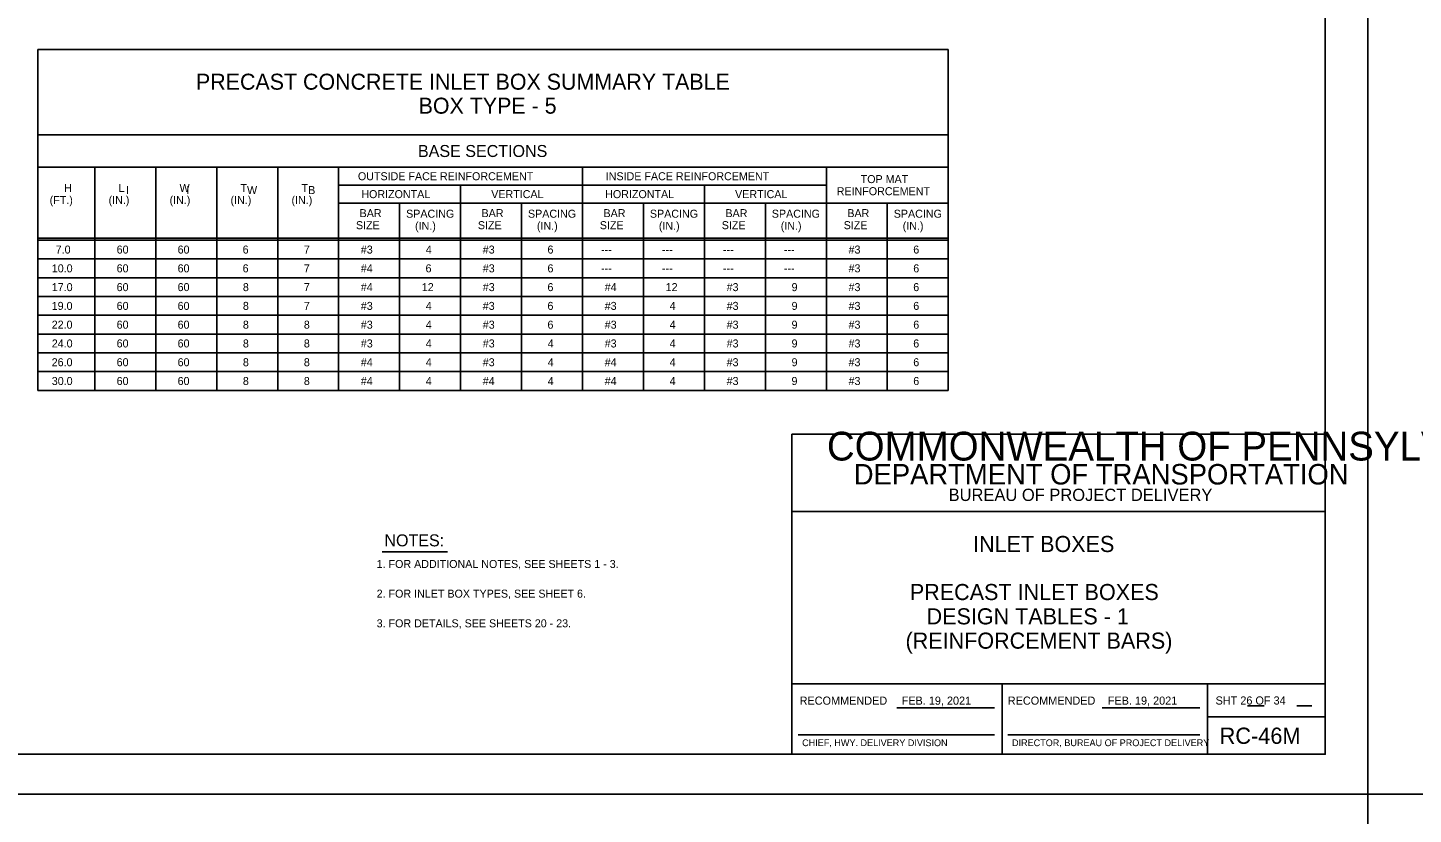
# Model space of a CAD drawing. Extents: x -6420 to 49575, y -4552 to 11624.
# Drawn here: x -5310 to -3605, y -94 to 874 of the extents above; entities that cross this region are included whole.
import ezdxf

# ---------------------------------------------------------------- set-up
doc = ezdxf.new("R2010")
doc.units = 0
doc.layers.add('1', color=7, linetype='Continuous')
doc.layers.add('PLT-BNDY', color=7, linetype='Continuous')

msp = doc.modelspace()

# ---------------------------------------------------------------- linework, layer by layer
at = {"layer": '1'}
for p, q in [((-4177.4, 847.3), (-5297.4, 847.3)), ((-5297.4, 847.3), (-5297.4, 427.9)), ((-4177.4, 847.3), (-4177.4, 427.9)), ((-4177.4, 742.4), (-5297.4, 742.4)), ((-4177.4, 702.4), (-5297.4, 702.4)), ((-5227.4, 427.9), (-5227.4, 702.4)), ((-5152.4, 702.4), (-5152.4, 427.9)), ((-5077.4, 702.4), (-5077.4, 427.9)), ((-5002.4, 702.4), (-5002.4, 427.9)), ((-4927.4, 702.4), (-4927.4, 427.9)), ((-4627.4, 702.4), (-4627.4, 427.9)), ((-4327.4, 702.4), (-4327.4, 427.9)), ((-4927.4, 680.4), (-4627.4, 680.4)), ((-4777.4, 680.4), (-4777.4, 427.9)), ((-4627.4, 680.4), (-4327.4, 680.4)), ((-4477.4, 680.4), (-4477.4, 427.9)), ((-4927.4, 658.4), (-4627.4, 658.4)), ((-4852.4, 658.4), (-4852.4, 427.9)), ((-4702.4, 658.4), (-4702.4, 427.9)), ((-4627.4, 658.4), (-4177.4, 658.4)), ((-4552.4, 658.4), (-4552.4, 427.9)), ((-4402.4, 658.4), (-4402.4, 427.9)), ((-4252.4, 658.4), (-4252.4, 427.9)), ((-5297.4, 615.1), (-4177.4, 615.1)), ((-5297.4, 612.7), (-4177.4, 612.7)), ((-5297.4, 589.6), (-4177.4, 589.6)), ((-5297.4, 566.5), (-4177.4, 566.5)), ((-5297.4, 543.4), (-4177.4, 543.4)), ((-5297.4, 520.3), (-4177.4, 520.3)), ((-5297.4, 497.2), (-4177.4, 497.2)), ((-5297.4, 474.1), (-4177.4, 474.1)), ((-5297.4, 451), (-4177.4, 451)), ((-5297.4, 427.9), (-4177.4, 427.9)), ((-4873.7, 229.2), (-4793.3, 229.2)), ((-4240.9, 37.2), (-4120.5, 37.2)), ((-3988.2, 37.2), (-3867.8, 37.2)), ((-3809.2, 39.9), (-3789, 39.9)), ((-3748.8, 39.9), (-3730, 39.9)), ((-4362, 4.2), (-4120.5, 4.2)), ((-4104.3, 4.2), (-3867.8, 4.2))]:
    msp.add_line(p, q, dxfattribs=at)
msp.add_lwpolyline([(-3713.7, -19.8), (-3713.7, 1830.6), (-6292.4, 1830.6), (-6292.4, -19.8), (-3713.7, -19.8), (-3713.7, 66.7), (-4369.8, 66.7), (-4369.8, 278.9), (-3713.7, 278.9), (-3713.7, 373.9), (-4369.8, 373.9), (-4369.8, -19.8), (-4111.3, -19.8), (-4111.3, 66.7), (-4111.3, -19.8), (-3858.7, -19.8), (-3858.7, 66.7), (-3858.7, 26.3), (-3713.7, 26.3)], dxfattribs=at)
at = {"layer": 'PLT-BNDY'}
for points in [[(-6420.4, 1879.8), (-3661.2, 1879.8), (-3661.2, -69), (-6420.4, -69)], [(-3661.2, 1879.8), (-902, 1879.8), (-902, -69), (-3661.2, -69)], [(-6420.4, -69), (-3661.2, -69), (-3661.2, -2017.8), (-6420.4, -2017.8)], [(-3661.2, -69), (-902, -69), (-902, -2017.8), (-3661.2, -2017.8)]]:
    msp.add_lwpolyline(points, close=True, dxfattribs=at)

# ---------------------------------------------------------------- texts
at = {"layer": '1'}
for s, height, p in [('PRECAST CONCRETE INLET BOX SUMMARY TABLE', 19.685, (-5102.9, 797.8)), ('BOX TYPE - 5', 19.685, (-4829, 768.3)), ('BASE SECTIONS', 14.764, (-4829.8, 715)), ('H', 9.84, (-5265.2, 672)), ('L ', 9.84, (-5198.1, 672)), ('W ', 9.84, (-5123.1, 672)), ('T ', 9.84, (-5048.1, 672)), ('T ', 9.84, (-4973.1, 672)), ('OUTSIDE FACE REINFORCEMENT', 9.843, (-4903.7, 686.4)), ('INSIDE FACE REINFORCEMENT', 9.843, (-4598.8, 686.4)), ('TOP MAT', 9.84, (-4285.2, 682.9)), ('(FT.)', 9.84, (-5282.9, 657.2)), ('(IN.)', 9.84, (-5210.4, 657.2)), ('I', 9.84, (-5189.1, 669.5)), ('(IN.)', 9.84, (-5135.4, 657.2)), ('I', 9.84, (-5114.7, 669.5)), ('(IN.)', 9.84, (-5060.4, 657.2)), ('W', 9.84, (-5040.1, 669.4)), ('(IN.)', 9.84, (-4985.4, 657.2)), ('B', 9.84, (-4964.9, 669.4)), ('HORIZONTAL', 9.84, (-4899.5, 664.4)), ('VERTICAL', 9.84, (-4739.7, 664.4)), ('HORIZONTAL', 9.84, (-4599.5, 664.4)), ('VERTICAL', 9.84, (-4439.7, 664.4)), ('REINFORCEMENT', 9.843, (-4314.7, 668)), ('BAR', 9.84, (-4901.6, 641)), ('SPACING', 9.84, (-4844.4, 640.3)), ('BAR', 9.84, (-4751.6, 641)), ('SPACING', 9.84, (-4694.5, 640.3)), ('BAR', 9.84, (-4601.6, 641)), ('SPACING', 9.84, (-4544.5, 640.3)), ('BAR', 9.84, (-4451.6, 641)), ('SPACING', 9.84, (-4394.5, 640.3)), ('BAR', 9.84, (-4301.6, 641)), ('SPACING', 9.84, (-4244.5, 640.3)), ('SIZE', 9.84, (-4906.1, 626.2)), ('(IN.)', 9.84, (-4833.4, 625.4)), ('SIZE', 9.84, (-4756.1, 626.2)), ('(IN.)', 9.84, (-4683.5, 625.4)), ('SIZE', 9.84, (-4606.1, 626.2)), ('(IN.)', 9.84, (-4533.5, 625.4)), ('SIZE', 9.84, (-4456.1, 626.2)), ('(IN.)', 9.84, (-4383.5, 625.4)), ('SIZE', 9.84, (-4306.1, 626.2)), ('(IN.)', 9.84, (-4233.5, 625.4)), ('7.0', 9.84, (-5275.5, 596.2)), ('60', 9.84, (-5200.5, 596.2)), ('60', 9.84, (-5125.5, 596.2)), ('6', 9.84, (-5045.5, 596.2)), ('7', 9.84, (-4970.2, 596.2)), ('#3', 9.84, (-4900.1, 596.2)), ('4', 9.84, (-4820.2, 596.2)), ('#3', 9.84, (-4750.1, 596.2)), ('6', 9.84, (-4670.5, 596.2)), ('---', 9.84, (-4604.6, 596.2)), ('---', 9.84, (-4529.6, 596.2)), ('---', 9.84, (-4454.6, 596.2)), ('---', 9.84, (-4379.6, 596.2)), ('#3', 9.84, (-4300.1, 596.2)), ('6', 9.84, (-4220.5, 596.2)), ('10.0', 9.84, (-5280.3, 573.1)), ('60', 9.84, (-5200.5, 573.1)), ('60', 9.84, (-5125.5, 573.1)), ('6', 9.84, (-5045.5, 573.1)), ('7', 9.84, (-4970.2, 573.1)), ('#4', 9.84, (-4900.1, 573.1)), ('6', 9.84, (-4820.5, 573.1)), ('#3', 9.84, (-4750.1, 573.1)), ('6', 9.84, (-4670.5, 573.1)), ('#3', 9.84, (-4300.1, 573.1)), ('6', 9.84, (-4220.5, 573.1)), ('---', 9.84, (-4604.6, 573.1)), ('---', 9.84, (-4529.6, 573.1)), ('---', 9.84, (-4454.6, 573.1)), ('---', 9.84, (-4379.6, 573.1)), ('17.0', 9.84, (-5280.3, 550)), ('60', 9.84, (-5200.5, 550)), ('60', 9.84, (-5125.5, 550)), ('8', 9.84, (-5045.2, 550)), ('7', 9.84, (-4970.2, 550)), ('#4', 9.84, (-4900.1, 550)), ('12', 9.84, (-4825.1, 550)), ('#3', 9.84, (-4750.1, 550)), ('6', 9.84, (-4670.5, 550)), ('#4', 9.84, (-4600.1, 550)), ('12', 9.84, (-4525.1, 550)), ('#3', 9.84, (-4450.1, 550)), ('9', 9.84, (-4370.2, 550)), ('#3', 9.84, (-4300.1, 550)), ('6', 9.84, (-4220.5, 550)), ('19.0', 9.84, (-5280.4, 526.9)), ('60', 9.84, (-5200.5, 526.9)), ('60', 9.84, (-5125.5, 526.9)), ('8', 9.84, (-5045.2, 526.9)), ('7', 9.84, (-4970.2, 526.9)), ('#3', 9.84, (-4900.1, 526.9)), ('4', 9.84, (-4820.2, 526.9)), ('#3', 9.84, (-4750.1, 526.9)), ('6', 9.84, (-4670.5, 526.9)), ('#3', 9.84, (-4600.1, 526.9)), ('4', 9.84, (-4520.2, 526.9)), ('#3', 9.84, (-4450.1, 526.9)), ('9', 9.84, (-4370.2, 526.9)), ('#3', 9.84, (-4300.1, 526.9)), ('6', 9.84, (-4220.5, 526.9)), ('22.0', 9.84, (-5280.4, 503.8)), ('60', 9.84, (-5200.5, 503.8)), ('60', 9.84, (-5125.5, 503.8)), ('8', 9.84, (-5045.2, 503.8)), ('8', 9.84, (-4970.2, 503.8)), ('#3', 9.84, (-4900.1, 503.8)), ('4', 9.84, (-4820.2, 503.8)), ('#3', 9.84, (-4750.1, 503.8)), ('6', 9.84, (-4670.5, 503.8)), ('#3', 9.84, (-4600.1, 503.8)), ('4', 9.84, (-4520.2, 503.8)), ('#3', 9.84, (-4450.1, 503.8)), ('9', 9.84, (-4370.2, 503.8)), ('#3', 9.84, (-4300.1, 503.8)), ('6', 9.84, (-4220.5, 503.8)), ('24.0', 9.84, (-5280.3, 480.7)), ('60', 9.84, (-5200.5, 480.7)), ('60', 9.84, (-5125.5, 480.7)), ('8', 9.84, (-5045.2, 480.7)), ('8', 9.84, (-4970.2, 480.7)), ('#3', 9.84, (-4900.1, 480.7)), ('4', 9.84, (-4820.2, 480.7)), ('#3', 9.84, (-4750.1, 480.7)), ('4', 9.84, (-4670.2, 480.7)), ('#3', 9.84, (-4600.1, 480.7)), ('4', 9.84, (-4520.2, 480.7)), ('#3', 9.84, (-4450.1, 480.7)), ('9', 9.84, (-4370.2, 480.7)), ('#3', 9.84, (-4300.1, 480.7)), ('6', 9.84, (-4220.5, 480.7)), ('26.0', 9.84, (-5280.4, 457.6)), ('60', 9.84, (-5200.5, 457.6)), ('60', 9.84, (-5125.5, 457.6)), ('8', 9.84, (-5045.2, 457.6)), ('8', 9.84, (-4970.2, 457.6)), ('#4', 9.84, (-4900.1, 457.6)), ('4', 9.84, (-4820.2, 457.6)), ('#3', 9.84, (-4750.1, 457.6)), ('4', 9.84, (-4670.2, 457.6)), ('#4', 9.84, (-4600.1, 457.6)), ('4', 9.84, (-4520.2, 457.6)), ('#3', 9.84, (-4450.1, 457.6)), ('9', 9.84, (-4370.2, 457.6)), ('#3', 9.84, (-4300.1, 457.6)), ('6', 9.84, (-4220.5, 457.6)), ('30.0', 9.84, (-5280.3, 434.5)), ('60', 9.84, (-5200.5, 434.5)), ('60', 9.84, (-5125.5, 434.5)), ('8', 9.84, (-5045.2, 434.5)), ('8', 9.84, (-4970.2, 434.5)), ('#4', 9.84, (-4900.1, 434.5)), ('4', 9.84, (-4820.2, 434.5)), ('#4', 9.84, (-4750.1, 434.5)), ('4', 9.84, (-4670.2, 434.5)), ('#4', 9.84, (-4600.1, 434.5)), ('4', 9.84, (-4520.2, 434.5)), ('#3', 9.84, (-4450.1, 434.5)), ('9', 9.84, (-4370.3, 434.5)), ('#3', 9.84, (-4300.1, 434.5)), ('6', 9.84, (-4220.5, 434.5)), ('COMMONWEALTH OF PENNSYLVANIA', 35.379, (-4326.7, 341.6)), ('DEPARTMENT OF TRANSPORTATION', 25.211, (-4293.7, 312.1)), ('BUREAU OF PROJECT DELIVERY', 15.164, (-4177, 291.8)), ('NOTES:', 14.76, (-4871.1, 236)), ('INLET BOXES', 19.816, (-4146.9, 229)), (' 1. FOR ADDITIONAL NOTES, SEE SHEETS 1 - 3.', 9.843, (-4884.3, 209.4)), ('PRECAST INLET BOXES', 19.816, (-4224.7, 169.9)), (' 2. FOR INLET BOX TYPES, SEE SHEET 6.', 9.843, (-4884.3, 172.9)), ('DESIGN TABLES - 1', 19.816, (-4204.1, 140)), (' 3. FOR DETAILS, SEE SHEETS 20 - 23.', 9.843, (-4884.3, 136.4)), ('(REINFORCEMENT BARS)', 19.816, (-4230, 110.1)), ('RECOMMENDED', 10, (-4360.3, 41.2)), ('FEB. 19, 2021', 10, (-4234.8, 41.2)), ('RECOMMENDED', 10, (-4104.2, 41.2)), ('FEB. 19, 2021', 10, (-3981.2, 41.2)), ('SHT 26 OF 34', 10, (-3848.6, 41.4)), ('RC-46M', 20, (-3843.6, -7)), ('CHIEF, HWY. DELIVERY DIVISION', 8.333, (-4357.2, -9.8)), ('DIRECTOR, BUREAU OF PROJECT DELIVERY', 8.333, (-4099, -9.8))]:
    msp.add_text(s, height=height, dxfattribs=at).set_placement(p)

doc.saveas('drawing.dxf')
